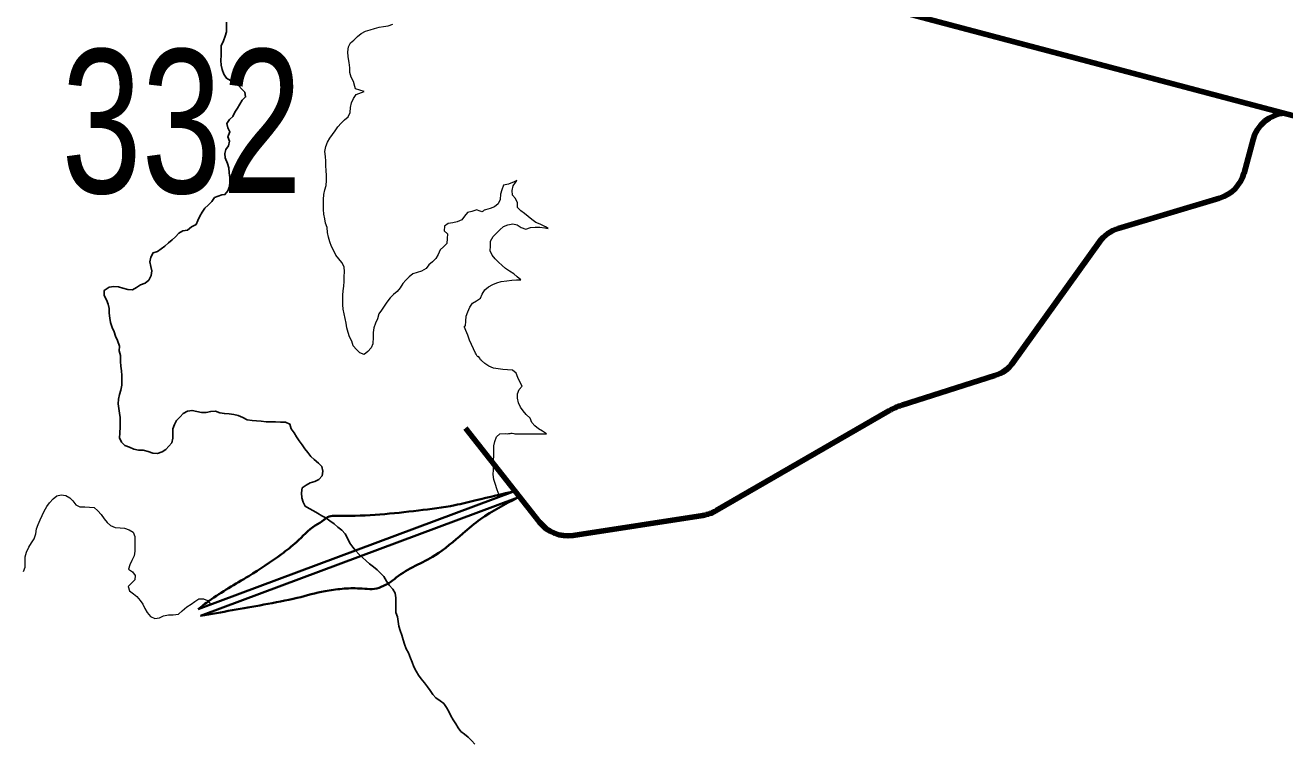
# Model space of a CAD drawing. Extents: x 553962 to 842807, y 8883888 to 9032388.
# Drawn here: x 733595 to 737100, y 8958845 to 8960838 of the extents above; entities that cross this region are included whole.
import ezdxf

# ---------------------------------------------------------------- set-up
doc = ezdxf.new("R2010")
doc.units = 0
doc.header["$LTSCALE"] = 160
for name, color, linetype, lineweight in [('21', 7, 'Continuous', 25), ('27', 7, 'Continuous', 90), ('33', 7, 'Continuous', 13), ('7', 7, 'Continuous', 90), ('8', 7, 'Continuous', 13)]:
    doc.layers.add(name, color=color, linetype=linetype, lineweight=lineweight)

msp = doc.modelspace()

# ---------------------------------------------------------------- linework, layer by layer
at = {"layer": '21'}
for points in [[(734154.8, 8960846.8), (734154.5, 8960832.9), (734154.7, 8960820.1), (734151.4, 8960807.7), (734146.5, 8960794.6), (734140.1, 8960780.9), (734140, 8960767.8), (734139.7, 8960754.8), (734139.4, 8960740.2), (734140.4, 8960727.2), (734143.2, 8960714.9), (734147.9, 8960702.2), (734155.3, 8960690.7), (734166.3, 8960684.7), (734176.8, 8960677.5), (734187.8, 8960671.4), (734189.3, 8960669.8)], [(734189.3, 8960669.8), (734197.1, 8960661.3), (734205.7, 8960651.9), (734207.8, 8960639.2), (734198.6, 8960629.6), (734192.4, 8960618.6), (734185.6, 8960607.7), (734178.1, 8960596.2), (734172.6, 8960584.9), (734163.4, 8960576.4), (734155.8, 8960565.4), (734158.7, 8960553), (734164.3, 8960541.4), (734158.6, 8960528.3), (734163.7, 8960516.2), (734160.8, 8960503.2), (734153, 8960493), (734150.5, 8960481.4), (734151.3, 8960469.9), (734157.4, 8960454), (734161.1, 8960441.5), (734162.3, 8960428.1), (734164.3, 8960415.1), (734164.5, 8960402.2), (734163.1, 8960389.5), (734158.2, 8960377.6), (734150.7, 8960367.4), (734141.7, 8960366.9), (734131.8, 8960362.7), (734121.8, 8960358.9), (734113.8, 8960347.7), (734103.8, 8960338.3), (734094.2, 8960329.3), (734087.1, 8960318.7), (734080.9, 8960307.4), (734075.3, 8960295.5), (734070.1, 8960283.9), (734057.8, 8960277.4), (734046.2, 8960267.9), (734033.3, 8960266.2), (734022.6, 8960259.8), (734013.1, 8960249.4), (734003.4, 8960241), (733993.2, 8960233), (733983.7, 8960224.1), (733973.5, 8960216.7), (733963.2, 8960208.9), (733950.5, 8960205.4), (733944.1, 8960193.5), (733941.6, 8960180.5), (733944.1, 8960167.2), (733947, 8960154.9), (733945.1, 8960142.1), (733938.6, 8960128.8), (733928.6, 8960120.9), (733915.5, 8960116.3), (733904.7, 8960108.7), (733893.3, 8960102.3), (733880.1, 8960103.4), (733866.8, 8960106.6), (733854.8, 8960111), (733841.7, 8960111.4), (733828.3, 8960110), (733814.9, 8960100.8), (733814.5, 8960086.4)], [(733814.5, 8960086.4), (733821.2, 8960074.7), (733825.6, 8960062.8), (733828.5, 8960050.2), (733828.2, 8960037.1), (733829.8, 8960023.7), (733832, 8960011.3), (733837.2, 8959997.6), (733842.3, 8959985.5), (733846.4, 8959973.3), (733851.2, 8959961.1), (733856.7, 8959946), (733856.5, 8959932.7), (733859.7, 8959919.4), (733860.2, 8959902.9), (733860.7, 8959889.6), (733862.5, 8959876.9), (733863.4, 8959864), (733863.7, 8959849.9), (733863.4, 8959837), (733861.1, 8959823.5), (733857.2, 8959810.9), (733854.1, 8959798.5), (733853.8, 8959785.2), (733855, 8959772.4), (733857, 8959759.4), (733858.9, 8959746.8), (733859, 8959733.6), (733858.7, 8959720.9), (733857.8, 8959703.4), (733857.6, 8959690.8), (733863, 8959679), (733871.7, 8959669.4), (733885.4, 8959664.8), (733896.9, 8959659), (733910.2, 8959656.5), (733923.4, 8959656), (733936.8, 8959652.6), (733949.7, 8959648), (733962.9, 8959647.2), (733975.6, 8959651.2), (733986.2, 8959658), (733994.9, 8959667), (734003.2, 8959676.8), (734005.4, 8959690), (734005.2, 8959702.8), (734006, 8959715.4), (734010.5, 8959727.8), (734016, 8959739.1), (734025.6, 8959748.8), (734034.4, 8959758.2), (734046.6, 8959764.4), (734059.1, 8959766.7), (734072.5, 8959763.4), (734085.2, 8959761.1), (734098.3, 8959761.5), (734111, 8959764.2), (734124.5, 8959764.4), (734136.4, 8959760.3), (734149.3, 8959757.9), (734162.2, 8959757), (734174.9, 8959755.6), (734187.2, 8959752.9), (734200.8, 8959747), (734212.5, 8959740.7), (734225.9, 8959738.8), (734238.5, 8959737.8), (734251.4, 8959736.5), (734265.3, 8959735.4), (734278, 8959735.1), (734291.5, 8959734.8), (734305.5, 8959734.6), (734319, 8959734.3), (734331.1, 8959729), (734335, 8959715.4), (734342.8, 8959704.5), (734350, 8959693), (734357.1, 8959681.8), (734365.1, 8959671.5), (734373.2, 8959659.9), (734381.5, 8959649.9), (734389.5, 8959638.6), (734399.3, 8959630), (734410.7, 8959620.2), (734420.1, 8959610.5), (734423.1, 8959597.8), (734421.3, 8959585.3), (734412.2, 8959574.8), (734400.8, 8959568.8), (734388.1, 8959565.2), (734377, 8959559.1), (734365.5, 8959551.4), (734363.3, 8959537.6), (734364.5, 8959523.6), (734368.1, 8959511.4), (734373.9, 8959500.1), (734384.8, 8959493.7), (734396.7, 8959487.8), (734408.5, 8959481), (734420.4, 8959474), (734431.6, 8959467.6)], [(734431.6, 8959467.6), (734442.2, 8959459.5), (734454.6, 8959451), (734464.8, 8959442.5), (734475.5, 8959433.5), (734485.1, 8959423.8), (734492, 8959411.7), (734498.5, 8959397.6), (734506.2, 8959386.8), (734514.6, 8959376.3), (734523.2, 8959366.7), (734533.2, 8959357.8), (734543.6, 8959348.3), (734552.9, 8959339.8), (734563.9, 8959331.8), (734574, 8959323.8), (734582.8, 8959314.8), (734592.3, 8959305), (734600.5, 8959291.5), (734608, 8959280.9), (734617.5, 8959269.6), (734624.7, 8959258.8), (734626.1, 8959245.7), (734626, 8959232.8), (734625.7, 8959218), (734626.1, 8959205.1), (734630.5, 8959193), (734632.5, 8959180.1), (734634.7, 8959167), (734637.9, 8959154.3), (734643.1, 8959141.8), (734646.8, 8959129.1), (734650.6, 8959116.5), (734655, 8959103.9), (734660.9, 8959092.6), (734667.1, 8959078.1), (734671.8, 8959066.3), (734676.4, 8959053.3), (734682.5, 8959041.6), (734688.8, 8959030.1), (734696.8, 8959019.8), (734705.8, 8959008.9), (734713.8, 8958998), (734721.6, 8958987.3), (734729.5, 8958976.4), (734737.8, 8958967), (734749.1, 8958959.3), (734759.3, 8958951.2), (734767.1, 8958940.8), (734774, 8958929.3), (734779.5, 8958917.7), (734786.1, 8958906.2), (734792.6, 8958894.8), (734799.4, 8958883.8), (734806.8, 8958873.7), (734816.8, 8958866), (734827.6, 8958858), (734837.4, 8958847.7), (734845.6, 8958838)]]:
    msp.add_lwpolyline(points, dxfattribs=at)
at = {"layer": '27'}
msp.add_line((739632.7, 8959921), (727062.8, 8963254.1), dxfattribs=at)
at = {"layer": '7'}
for p, q in [((736986.3, 8960427.2), (737011.6, 8960520.6)), ((736636.5, 8960273), (736918.5, 8960357.6)), ((736344.2, 8959900.7), (736584, 8960235.4)), ((736034.3, 8959781.5), (736293.1, 8959863.6)), ((735517.5, 8959488), (735997.9, 8959765.5)), ((734819.6, 8959717.2), (735025.7, 8959456.2)), ((735119.4, 8959419.3), (735480.4, 8959474.9))]:
    msp.add_line(p, q, dxfattribs=at)
for centre, radius, start, end in [((737108.1, 8960494.4), 100, 94.766, 164.8213), ((736889.7, 8960453.4), 100, 286.707, 344.8213), ((736665.3, 8960177.2), 100, 106.707, 144.3904), ((736262.9, 8959958.9), 100, 287.588, 324.3904), ((736089.8, 8959606.4), 183.7, 107.588, 120.0138), ((735104.2, 8959518.2), 100, 218.295, 278.7504), ((735464.2, 8959580.2), 106.5, 278.7504, 300.0138)]:
    msp.add_arc(centre, radius, start, end, dxfattribs=at)
at = {"layer": '8', "lineweight": 35}
for p, q in [((734075.9, 8959213.9), (734958.7, 8959543)), ((734082.9, 8959195.2), (734965.7, 8959524.2))]:
    msp.add_line(p, q, dxfattribs=at)
at = {"layer": '8'}
for points in [[(734511.8, 8960667.8), (734508.1, 8960682.1), (734502, 8960694.3), (734498.5, 8960706.5), (734498.4, 8960720.3), (734496.3, 8960734.9), (734493.3, 8960750.5), (734492.8, 8960764.5), (734494, 8960777.9), (734499.8, 8960789.4), (734509.6, 8960797.2), (734519.6, 8960807), (734529.8, 8960815.2), (734541.8, 8960821.5), (734554.6, 8960825.6), (734567.1, 8960829.5), (734579.5, 8960833), (734592.1, 8960834.7), (734604.6, 8960836.6), (734617.3, 8960841.7)], [(734442, 8960236), (734438.3, 8960248.4), (734436.3, 8960261.9), (734434.9, 8960275.6), (734430.8, 8960287.8), (734428.5, 8960300.1), (734425.8, 8960313.2), (734424.6, 8960326), (734424.6, 8960341.1), (734424.8, 8960353.9), (734425.5, 8960367.2), (734428.1, 8960380.3), (734432.1, 8960392.7), (734432.9, 8960406.7), (734433.2, 8960420.8), (734432.3, 8960434.1), (734431.2, 8960447.2), (734431.1, 8960460.4), (734430.4, 8960473.4), (734428.2, 8960486.7), (734431.1, 8960500.7), (734435.8, 8960513.1), (734442.7, 8960524.1), (734450.3, 8960534.2), (734457.5, 8960544.5), (734465, 8960555.3), (734474.3, 8960565.7), (734483.2, 8960575.4), (734493.5, 8960583.9), (734498.8, 8960595.4), (734499.7, 8960609.2), (734502.3, 8960622.3), (734508.7, 8960634.5), (734515.4, 8960645.9), (734537.7, 8960654.2), (734513.6, 8960661), (734511.8, 8960667.8)], [(735042.7, 8960277.8), (735027.5, 8960285), (735015.7, 8960289.4), (735004.2, 8960297.8), (734994.3, 8960305.9), (734983.8, 8960314.4), (734973.7, 8960322.3), (734964.3, 8960331.4), (734964.3, 8960344.6), (734959.5, 8960356.6), (734950.8, 8960365.8), (734950.2, 8960378.4), (734952.8, 8960391.2), (734958.8, 8960401.3), (734963.1, 8960406.8), (734955.2, 8960402.8), (734939.3, 8960396.1), (734925.8, 8960393.4), (734921.1, 8960380.5), (734917.3, 8960368.4), (734916.5, 8960354), (734910.8, 8960342), (734900.7, 8960333.3), (734888.3, 8960328.9), (734875.5, 8960325.2), (734872, 8960323.8), (734868.7, 8960321.5), (734865.7, 8960319.5), (734863.7, 8960320.6), (734861.1, 8960321.1), (734858.1, 8960322.3), (734853, 8960324.1), (734851.1, 8960324.6), (734838, 8960320.6), (734825.7, 8960317.1), (734817, 8960307.3), (734809.3, 8960296.8)], [(734809.3, 8960296.8), (734797.1, 8960291.4), (734784.7, 8960288.7), (734772, 8960286.7), (734761.5, 8960279.8), (734760.2, 8960266.9), (734769.5, 8960257.7), (734768.7, 8960244.7), (734767.8, 8960231.5), (734759.2, 8960222.1), (734749.4, 8960214), (734744.3, 8960200.8), (734737.1, 8960189.7), (734728.3, 8960179.8), (734718.3, 8960171.6), (734710.2, 8960161.4), (734697.8, 8960154.6), (734685.5, 8960150.4), (734673.5, 8960146.6), (734663.2, 8960138.1), (734654.1, 8960129.1), (734646, 8960119.5), (734637.8, 8960108.2), (734629.5, 8960097.8), (734619.6, 8960089.2), (734610.4, 8960080.1), (734601.5, 8960067.8), (734593.5, 8960056.7), (734585.9, 8960045.9), (734578.7, 8960035.4), (734575.2, 8960021.9), (734569.8, 8960009.3), (734565.2, 8959996.6), (734563.2, 8959983.6), (734562.9, 8959970.5), (734562.4, 8959952.5), (734557.3, 8959940.9), (734547.8, 8959930.8), (734538, 8959922.7), (734526, 8959927.4), (734516.4, 8959936.1), (734507.4, 8959946.4), (734503.8, 8959959.4), (734497.4, 8959971.9), (734493, 8959983.7), (734489.8, 8959996.5), (734488.1, 8960009.5), (734484.7, 8960022.2), (734482.1, 8960035.5), (734479.2, 8960048.2), (734478.3, 8960061), (734478.6, 8960074.2), (734478.9, 8960087.1), (734479.4, 8960099.7), (734481, 8960112.3), (734482.1, 8960125.9), (734482.6, 8960139.7), (734482.9, 8960152.6), (734481.9, 8960166.6), (734476.1, 8960178.7), (734467.4, 8960188.4), (734459.2, 8960198.7), (734453.7, 8960210.6), (734446.7, 8960222.5), (734442, 8960236)], [(734924.3, 8959880.8), (734910.8, 8959883), (734897.9, 8959884.7), (734885.3, 8959889.7), (734874.1, 8959897.5), (734864.3, 8959905.3), (734862, 8959908), (734859.4, 8959911.8), (734856.4, 8959917), (734854.1, 8959915.8), (734852.5, 8959918.1), (734849.8, 8959923.2), (734848, 8959926), (734842, 8959937.8), (734836.6, 8959950.3), (734830.9, 8959962.5), (734826.2, 8959976), (734820.8, 8959988.9), (734818.6, 8959994.2), (734817.5, 8959998.9), (734817.3, 8960001), (734819.8, 8960002.3), (734821.1, 8960015.6), (734821.6, 8960028.7), (734826, 8960041), (734831.7, 8960054.2), (734839.6, 8960064.9), (734850.8, 8960071.8), (734861.4, 8960079.1), (734866, 8960090.7), (734873.8, 8960102.4), (734884, 8960110.9), (734895.6, 8960116.7), (734907.4, 8960121.5), (734919.6, 8960125.1), (734934.9, 8960127.2), (734949.1, 8960129.2), (734961.6, 8960130), (734974.2, 8960129.7), (734964, 8960138.8), (734954.1, 8960146.5), (734942.5, 8960154.1), (734931.3, 8960161.8), (734921.9, 8960170.4), (734912, 8960179), (734902.8, 8960188.4), (734894.6, 8960199.1), (734888.8, 8960210.7), (734889.1, 8960224.2), (734889.8, 8960237.6), (734897.1, 8960250.6), (734905.8, 8960259.8), (734915.8, 8960269.5), (734926, 8960278.4), (734938, 8960283.4), (734951.5, 8960285.5), (734963.9, 8960283.2), (734975.3, 8960276.1), (734988.3, 8960271.3), (735001.1, 8960275.7), (735013.9, 8960276.9), (735026.6, 8960276.3), (735040.3, 8960274.6), (735049.7, 8960272.9), (735042.7, 8960277.8)], [(734916.1, 8959527.1), (734912, 8959535.7), (734906.7, 8959548.3), (734903.2, 8959560.5), (734898.8, 8959574.8), (734897.2, 8959588.7), (734897.5, 8959601.9), (734897.9, 8959614.9), (734898.3, 8959628), (734898.4, 8959641.7), (734898.6, 8959654.3), (734898.9, 8959668), (734901.7, 8959680.7), (734906.6, 8959693.1), (734915.9, 8959701.5), (734929.9, 8959702.7), (734935.6, 8959702.1), (734939.8, 8959702.2), (734944, 8959702.4), (734947.1, 8959704), (734950.2, 8959703.2), (734954.5, 8959702.5), (734957.4, 8959701.9), (734970, 8959701.8), (734983.7, 8959701.8), (734999.3, 8959701.5), (735012.6, 8959701.3), (735026.1, 8959701.3), (735039.8, 8959701.5), (735045.8, 8959701.3), (735034.3, 8959708.7), (735023.4, 8959715.9), (735013.2, 8959723.9), (735004.8, 8959733.4), (734999.6, 8959745.4), (734989.1, 8959755.4), (734980.6, 8959765.4), (734973, 8959775.9), (734967.6, 8959787.7), (734964.8, 8959800.6), (734964.9, 8959813.3), (734969.7, 8959825.1), (734977.8, 8959834.6), (734971.4, 8959846.8), (734965.4, 8959858), (734961.1, 8959870.8), (734950.3, 8959879), (734937.2, 8959879.7), (734924.3, 8959880.8)], [(733590.4, 8959318.8), (733595.1, 8959331.2), (733595, 8959345.8), (733594.5, 8959359.5), (733598.2, 8959372.9), (733604.7, 8959386.1), (733612.2, 8959398.1), (733619.7, 8959409.9), (733624, 8959423.7), (733626.5, 8959437.9), (733630.6, 8959449.9), (733636.1, 8959462.7), (733641.7, 8959474.1), (733647.7, 8959486.5), (733655.4, 8959499.5), (733662.6, 8959510.1), (733672.3, 8959520.5), (733682.4, 8959529.4), (733694.6, 8959532.3), (733707.7, 8959530.2), (733718.7, 8959524.1), (733727.7, 8959515.2), (733735.3, 8959504.4), (733746.6, 8959498.8), (733760.7, 8959498.4), (733773.7, 8959498.1), (733786.6, 8959496.7), (733796.6, 8959487.2), (733805.9, 8959477.1), (733814.5, 8959464.9), (733823.2, 8959455.5), (733832.5, 8959447.1), (733845.2, 8959440.9), (733858.6, 8959440.6), (733871.3, 8959439.4), (733883.9, 8959434.8), (733895, 8959428), (733900, 8959416.4), (733900.2, 8959402.5), (733899.9, 8959389.8), (733899.4, 8959375.7), (733897.6, 8959361.9), (733891.8, 8959349.4), (733885.8, 8959337.7), (733881.9, 8959325.7), (733893.1, 8959318.1), (733901.1, 8959307.8), (733899.8, 8959295.3), (733890.9, 8959286.5), (733881.3, 8959277.1), (733885, 8959265), (733896.1, 8959256.9), (733905.8, 8959248.9)], [(733905.8, 8959248.9), (733914.7, 8959238.3), (733922.4, 8959227.9), (733927.7, 8959215.9), (733934.3, 8959204.3), (733943.4, 8959193.5), (733955.5, 8959188.2), (733968.2, 8959189.6), (733979.8, 8959195.3), (733993.5, 8959198.2), (734006.7, 8959198.1), (734021, 8959200.3), (734031.2, 8959209.3), (734044.3, 8959220.2), (734056.6, 8959228), (734067.1, 8959235.1), (734077.7, 8959242.9), (734090.7, 8959242.8), (734102.4, 8959238.5), (734111.5, 8959227.2), (734916.1, 8959527.1)]]:
    msp.add_lwpolyline(points, dxfattribs=at)
at = {"layer": '8', "lineweight": 35}
for points in [[(734075.9, 8959213.9), (734106.6, 8959237.1), (734216.6, 8959306.2), (734307.7, 8959367), (734349.6, 8959400.5), (734402, 8959446.6), (734426.1, 8959462.3), (734432.4, 8959467.5), (734470.1, 8959473.8), (734689, 8959488.5), (734790.6, 8959503.2), (734849.3, 8959516.8), (734958.7, 8959543)], [(734082.9, 8959195.2), (734258.5, 8959226.6), (734351.7, 8959245.4), (734429.2, 8959264.3), (734476.4, 8959270.6), (734525.6, 8959271.6), (734580.1, 8959273.7), (734593.7, 8959280), (734606.3, 8959286.3), (734627.2, 8959302), (734735.1, 8959363.8), (734812.6, 8959424.6), (734861.9, 8959464.4), (734965.7, 8959524.2)]]:
    msp.add_spline(points, degree=3, dxfattribs=at)

# ---------------------------------------------------------------- texts
at = {"layer": '33', "width": 0.75}
msp.add_text('332', height=400, dxfattribs=at).set_placement((733695.7, 8960371.4))

doc.saveas('drawing.dxf')
